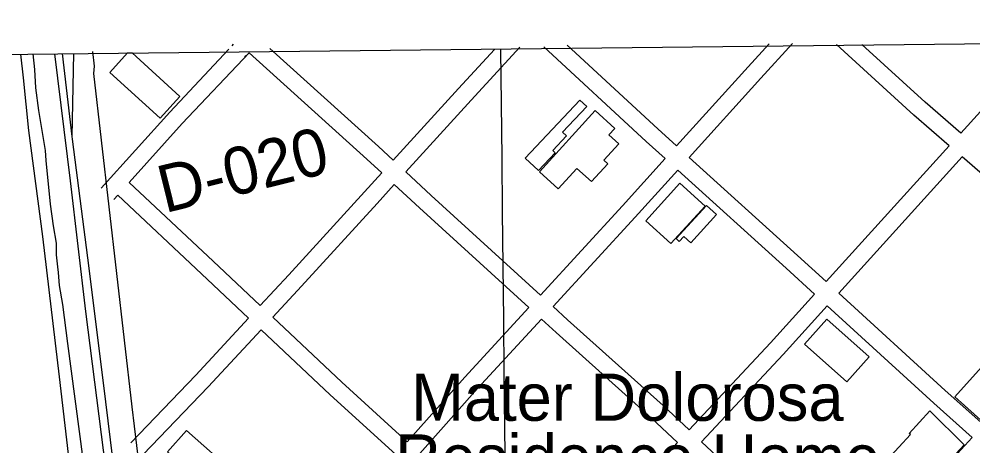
# Model space of a CAD drawing. Extents: x 3651524 to 3689615, y 505651 to 531377.
# Drawn here: x 3660009 to 3661683, y 528605 to 529354 of the extents above; entities that cross this region are included whole.
import ezdxf

# ---------------------------------------------------------------- set-up
doc = ezdxf.new("R2010")
doc.units = 0
for name, color, linetype in [('V-BLDG-IDEN', 7, 'Continuous'), ('V-BLDG-OTLN', 7, 'Continuous'), ('V-GRID-FRAM', 7, 'Continuous'), ('V-GRID-MAJR', 7, 'Continuous'), ('V-LEVE-TOET', 7, 'Continuous'), ('V-RAIL-TRAK', 7, 'Continuous'), ('V-RIVR-RANG-IDEN', 7, 'Continuous'), ('V-ROAD-CNTR', 7, 'Continuous'), ('V-TOPO-SHOR', 7, 'Continuous')]:
    doc.layers.add(name, color=color, linetype=linetype)

msp = doc.modelspace()

# ---------------------------------------------------------------- linework, layer by layer
at = {"layer": 'V-BLDG-OTLN'}
for p, q in [((3660168.796, 529260.074), (3660199.851, 529294.111)), ((3660199.851, 529294.111), (3660207.929, 529294.198)), ((3660207.929, 529294.198), (3660291.569, 529217.885)), ((3660256.8, 529179.778), (3660168.796, 529260.074)), ((3660291.569, 529217.885), (3660256.8, 529179.778))]:
    msp.add_line(p, q, dxfattribs=at)
for points in [[(3660950.318, 529119.012), (3660920.919, 529087.641), (3660897.707, 529109.392), (3660993.41, 529211.514), (3661005.528, 529200.158), (3660963.301, 529155.096), (3660970.409, 529148.433), (3660946.335, 529122.743)], [(3660922.853, 529085.656), (3661020.622, 529192.971), (3661054.832, 529161.809), (3661044.6, 529150.586), (3661061.842, 529134.88), (3661035.513, 529105.98), (3661042.409, 529099.697), (3661013.776, 529068.269), (3660988.297, 529091.481), (3660955.715, 529055.72)], [(3661213.21, 529025.279), (3661153.478, 528959.628), (3661109.352, 528999.777), (3661169.082, 529065.428)], [(3661233.18, 529010.398), (3661188.284, 528961.162), (3661176.09, 528972.283), (3661168.019, 528963.429), (3661162.577, 528968.392), (3661215.555, 529026.473)], [(3661462.21, 528716.979), (3661387.796, 528782.845), (3661426.816, 528826.93), (3661501.23, 528761.064)], [(3661775.579, 528726.05), (3661702.621, 528645.086), (3661651.869, 528690.82), (3661724.827, 528771.784)], [(3661667.891, 528606.436), (3661587.851, 528519.661), (3661530.58, 528572.251), (3661535.606, 528577.723), (3661532.934, 528580.179), (3661573.531, 528624.387), (3661571.454, 528626.294), (3661607.851, 528665.927)], [(3660303.216, 528631.784), (3660389.25, 528555.447), (3660356.054, 528518.036), (3660270.024, 528594.378)]]:
    msp.add_lwpolyline(points, close=True, dxfattribs=at)
at = {"layer": 'V-GRID-FRAM'}
msp.add_lwpolyline([(3655577.191, 529244.355), (3687244.414, 529585.207), (3687448.048, 511403.469), (3655764.959, 511062.446), (3655577.191, 529244.355)], dxfattribs=at)
at = {"layer": 'V-GRID-MAJR'}
msp.add_spline([(3661045.474, 511119.283), (3660982.023, 517177.978), (3660918.553, 523238.605), (3660855.082, 529299.245), (3660855.062, 529301.164)], degree=3, dxfattribs=at)
at = {"layer": 'V-LEVE-TOET'}
msp.add_lwpolyline([(3660012.245, 529292.092), (3660016.84, 529250.291), (3660025.757, 529158.208), (3660050.689, 528972.176), (3660079.599, 528725.575), (3660122.412, 528358.94), (3660152.801, 528088.585), (3660176.43, 527846.796), (3660210.372, 527575.803), (3660235.22, 527383.246), (3660278.568, 527058.732)], dxfattribs=at)
at = {"layer": 'V-RAIL-TRAK'}
for points in [[(3660071.427, 529292.729), (3660098.934, 529069.446), (3660125.976, 528840.709), (3660172.975, 528473.161), (3660211.797, 528155.031), (3660246.935, 527870.416), (3660284.843, 527572.85), (3660322.557, 527260.018), (3660352.376, 527018.919)], [(3660084.819, 529292.873), (3660102.24, 529147.487), (3660102.803, 529142.787), (3660131.633, 528916.377), (3660160.946, 528681.741), (3660184.889, 528486.512), (3660208.77, 528286.586), (3660238.077, 528051.363), (3660264.73, 527838.485), (3660302.579, 527536.221), (3660331.425, 527310.984), (3660366.473, 527019.326)], [(3660105.174, 529293.092), (3660102.24, 529147.487)]]:
    msp.add_lwpolyline(points, dxfattribs=at)
at = {"layer": 'V-ROAD-CNTR'}
for points in [[(3660383.264, 529306.562), (3660385.98, 529309.565)], [(3660688.197, 529085.383), (3660802.993, 529211.21), (3660888.136, 529304.262)], [(3661143.326, 529108.676), (3661110.073, 529138.813), (3660930.408, 529304.728)], [(3661163.441, 529130.933), (3661130.323, 529160.947), (3660971.496, 529307.62)], [(3661163.441, 529130.933), (3661288.891, 529269.754), (3661325.91, 529310.315)], [(3661185.669, 529110.787), (3661311.099, 529249.584), (3661366.972, 529310.803)], [(3661641.939, 529131.215), (3661579.696, 529185.147), (3661444.201, 529308.683)], [(3661662.112, 529153.431), (3661599.628, 529207.571), (3661488.169, 529309.192)], [(3660138.151, 529296.716), (3660141.295, 529270.676)], [(3660377.593, 529300.55), (3660273.817, 529190.449), (3660153.328, 529056.804)], [(3660413.135, 529294.52), (3660295.875, 529170.113), (3660202.752, 529066.821)], [(3660405.514, 529286.438), (3660408.23, 529289.441)], [(3660413.135, 529294.52), (3660620.004, 529107.773), (3660645.994, 529083.635)], [(3660449.573, 529302.041), (3660640.264, 529129.899), (3660666.215, 529105.799)], [(3660666.215, 529105.799), (3660780.845, 529231.446), (3660843.725, 529300.167)], [(3661662.111, 529153.431), (3661782.493, 529286.006)], [(3660141.295, 529270.676), (3660140.146, 529257.885), (3660207.54, 528672.889), (3660264.536, 528198.301), (3660307.434, 527853.775), (3660381.584, 527230.666), (3660444.851, 526759.634), (3660523.843, 526091.959), (3660593.844, 525547.214), (3660619.118, 525319.853), (3660656.441, 525032.649), (3660719.252, 524520.83), (3660759.714, 524185.351), (3660783.113, 524013.914), (3660804.031, 523834.787), (3660814.113, 523733.801), (3660817.382, 523654.494), (3660819.82, 523527.387), (3660822.74, 523322.401), (3660825.188, 523004.512), (3660829.644, 522672.085), (3660834.768, 522247.179), (3660840.69, 521789.439), (3660851.979, 521389.387)], [(3661425.605, 528892.973), (3661641.938, 529131.216)], [(3660924.379, 528869.292), (3661068.578, 529025.962), (3661143.326, 529108.676)], [(3661425.606, 528892.973), (3661375.699, 528938.563), (3661185.669, 529110.787)], [(3661447.755, 528872.739), (3661664.617, 529111.565)], [(3661918.598, 528878.786), (3661889.511, 528905.447), (3661704.064, 529077.387), (3661664.618, 529111.565)], [(3660688.197, 529085.383), (3660732.625, 529044.121), (3660924.379, 528869.293)], [(3660946.549, 528849.079), (3661090.744, 529005.746), (3661165.555, 529088.529)], [(3661405.439, 528870.763), (3661355.509, 528916.373), (3661165.555, 529088.529)], [(3660432.683, 528850.761), (3660482.987, 528905.039), (3660615.606, 529050.327), (3660645.994, 529083.635)], [(3660432.685, 528850.76), (3660349.873, 528928.629), (3660202.752, 529066.821)], [(3660454.54, 528830.209), (3660505.067, 528884.731), (3660637.766, 529030.105), (3660667.978, 529063.22)], [(3660667.978, 529063.22), (3660712.312, 529022.045), (3660904.063, 528847.219)], [(3660182.659, 529044.535), (3660175.61, 529036.716)], [(3660412.292, 528828.756), (3660329.327, 528906.769), (3660182.659, 529044.535)], [(3661185.458, 528632.491), (3661328.022, 528785.506), (3661405.438, 528870.763)], [(3661702.233, 528641.524), (3661634.631, 528702.032), (3661447.756, 528872.74)], [(3660690.782, 528611.713), (3660791.987, 528725.449), (3660904.063, 528847.218)], [(3660946.548, 528849.08), (3660972.016, 528825.86), (3661139.626, 528675.611), (3661185.458, 528632.491)], [(3661207.309, 528611.936), (3661350.102, 528765.196), (3661427.588, 528850.53)], [(3661681.93, 528619.435), (3661614.509, 528679.78), (3661427.589, 528850.529)], [(3660205.52, 528610.072), (3660319.554, 528728.692), (3660412.291, 528828.757)], [(3660690.784, 528611.713), (3660575.684, 528716.298), (3660454.541, 528830.209)], [(3660712.986, 528591.537), (3660814.231, 528705.319), (3660926.232, 528827.005)], [(3660926.232, 528827.006), (3660951.898, 528803.606), (3661119.332, 528653.513), (3661165.008, 528610.542)], [(3660227.146, 528589.28), (3660341.372, 528708.098), (3660434.147, 528808.206)], [(3660670.84, 528589.3), (3660555.32, 528694.268), (3660434.148, 528808.205)], [(3661463.09, 528380.207), (3661623.844, 528556.245), (3661681.93, 528619.435)], [(3660950.239, 528375.093), (3661085.109, 528524.787), (3661165.008, 528610.542)], [(3661207.309, 528611.936), (3661242.975, 528578.38), (3661412.639, 528427.383), (3661463.09, 528380.207)]]:
    msp.add_lwpolyline(points, dxfattribs=at)
at = {"layer": 'V-TOPO-SHOR'}
msp.add_lwpolyline([(3660121.816, 528581.182), (3660095.281, 528784.106), (3660086.05, 528852.544), (3660080.533, 528885.884), (3660078.45, 528909.08), (3660077.383, 528918.599), (3660075.28, 528940.015), (3660074.942, 528960.216), (3660069.98, 528990.58), (3660064.522, 529028.67), (3660057.18, 529105.403), (3660055.617, 529122.651), (3660044.031, 529192.902), (3660038.598, 529232.774), (3660037.222, 529264.872), (3660034.406, 529292.33)], dxfattribs=at)

# ---------------------------------------------------------------- texts
at = {"layer": 'V-BLDG-IDEN'}
for s, p in [('Mater Dolorosa', (3660697.603, 528648.584)), ('Residence Home', (3660669.362, 528541.675))]:
    msp.add_text(s, height=82.99983, dxfattribs=at).set_placement(p)
at = {"layer": 'V-RIVR-RANG-IDEN'}
msp.add_text('D-020', height=83, rotation=13.890326, dxfattribs=at).set_placement((3660265.096, 529012.684))

doc.saveas('drawing.dxf')
